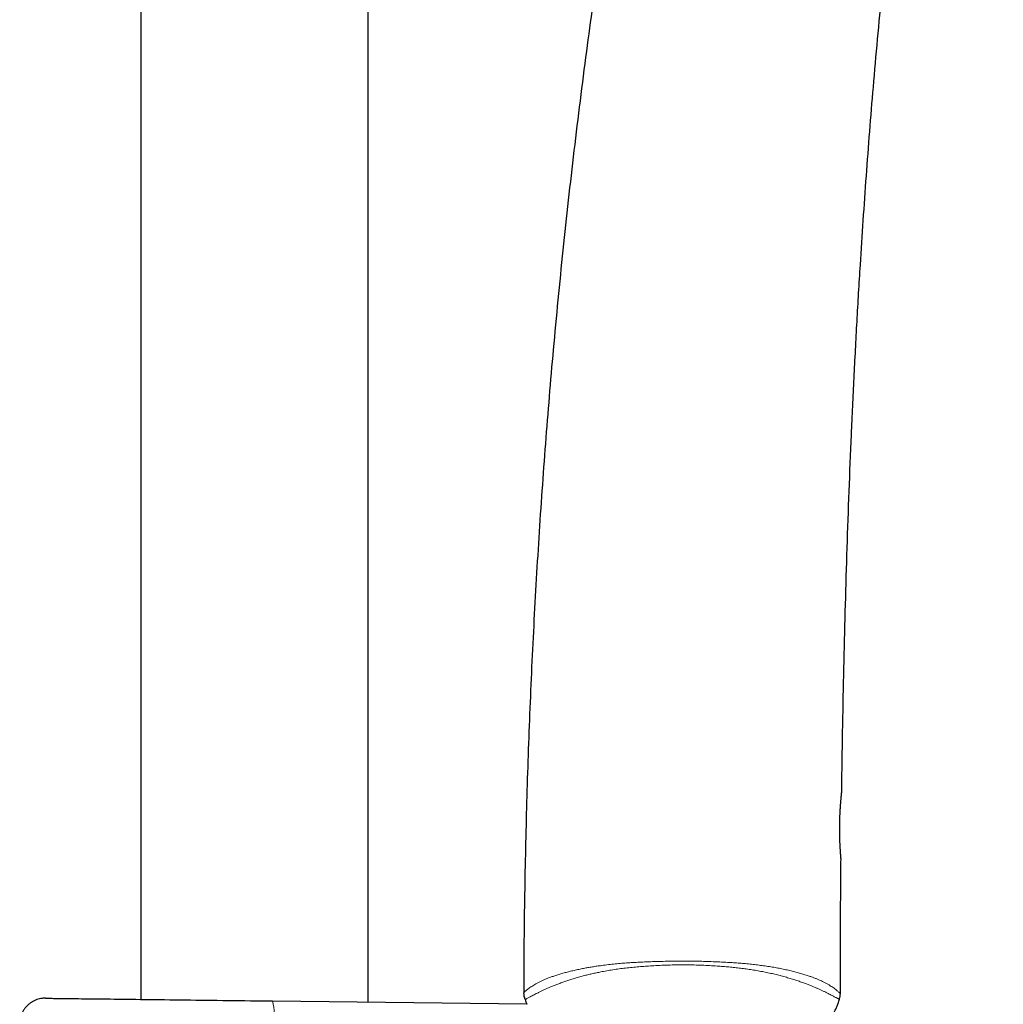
# Model space of a CAD drawing. Header units: millimetres. Extents: x 8 to 984, y 12 to 973.
# Tile 311 of 325: x 620 to 697, y 617 to 694. Entities that reach past the tile are written whole.
import ezdxf

# ---------------------------------------------------------------- set-up
doc = ezdxf.new("R2010")
doc.units = ezdxf.units.MM

msp = doc.modelspace()

# ---------------------------------------------------------------- linework, layer by layer
at = {"color": 7, "linetype": 'Continuous', "lineweight": 30}
for p, q in [((647.251, 617.065), (647.251, 909.254)), ((629.451, 902.684), (629.451, 617.277)), ((684.326, 633.498), (684.326, 633.498)), ((639.761, 617.154), (659.663, 616.918))]:
    msp.add_line(p, q, dxfattribs=at)
at = {"color": 7, "linetype": 'Continuous', "lineweight": 30, "flags": 128}
msp.add_lwpolyline([(621.984, 617.366), (621.995, 617.366), (622.017, 617.365), (622.051, 617.365), (622.097, 617.364), (622.154, 617.364), (622.222, 617.363), (622.301, 617.362), (622.392, 617.361), (622.494, 617.36), (622.608, 617.358), (622.732, 617.357), (622.867, 617.355), (623.014, 617.353), (623.171, 617.352), (623.338, 617.35), (623.517, 617.347), (623.705, 617.345), (623.904, 617.343), (624.114, 617.34), (624.333, 617.338), (624.562, 617.335), (624.801, 617.332), (625.049, 617.329), (625.307, 617.326), (625.574, 617.323), (625.849, 617.32), (626.134, 617.316), (626.427, 617.313), (626.729, 617.309), (627.039, 617.306), (627.357, 617.302), (627.682, 617.298), (628.015, 617.294), (628.356, 617.29), (628.703, 617.286), (629.057, 617.282), (629.418, 617.277), (629.785, 617.273), (630.158, 617.268), (630.537, 617.264), (630.921, 617.259), (631.311, 617.255), (631.705, 617.25), (632.105, 617.245), (632.508, 617.241), (632.916, 617.236), (633.328, 617.231), (633.743, 617.226), (634.161, 617.221), (634.583, 617.216), (635.007, 617.211), (635.433, 617.206), (635.861, 617.201), (636.292, 617.196), (636.723, 617.19), (637.156, 617.185), (637.59, 617.18), (638.024, 617.175), (638.459, 617.17), (638.893, 617.165), (639.327, 617.159), (639.761, 617.154)], dxfattribs=at)
at = {"color": 7, "linetype": 'Continuous', "lineweight": 30}
for centre, start, end in [((660.821, 617.793), 179.81918, 202.45547), ((682.819, 617.727), 341.72638, 359.93469)]:
    msp.add_arc(centre, 1.4, start, end, dxfattribs=at)
at = {"color": 252, "linetype": 'Continuous', "lineweight": 0}
msp.add_arc((633.793, 615.715), 6.139, 354.75711, 13.55656, dxfattribs=at)
at = {"color": 7, "linetype": 'Continuous', "lineweight": 30}
for points, knots in [([(678.93, 762.626), (678.83, 762.276), (678.424, 760.852), (677.734, 758.349), (676.862, 755.116), (676.014, 751.876), (675.187, 748.628), (674.383, 745.375), (673.576, 742.006), (672.767, 738.521), (671.959, 734.92), (671.178, 731.313), (670.423, 727.699), (669.695, 724.079), (668.992, 720.452), (668.316, 716.82), (667.665, 713.183), (667.04, 709.541), (666.445, 705.915), (665.878, 702.307), (665.339, 698.717), (664.824, 695.123), (664.32, 691.43), (663.83, 687.637), (663.355, 683.745), (662.908, 679.851), (662.489, 675.954), (662.097, 672.054), (661.739, 668.227), (661.414, 664.473), (661.12, 660.792), (660.849, 657.111), (660.602, 653.429), (660.379, 649.747), (660.179, 646.065), (660.003, 642.384), (659.85, 638.703), (659.72, 635.024), (659.614, 631.368), (659.531, 627.735), (659.471, 624.126), (659.434, 620.814), (659.426, 618.705), (659.423, 617.798)], [0, 0, 0, 0, 0.007461, 0.030296, 0.053139, 0.07599, 0.098847, 0.121711, 0.144582, 0.169748, 0.194921, 0.220101, 0.245287, 0.270479, 0.295677, 0.320879, 0.346086, 0.371297, 0.39651, 0.421276, 0.446043, 0.470811, 0.49558, 0.522327, 0.549072, 0.575815, 0.602555, 0.62929, 0.65602, 0.681217, 0.706407, 0.731589, 0.756763, 0.781927, 0.807081, 0.832223, 0.857353, 0.882469, 0.907571, 0.932209, 0.956831, 0.981435, 1, 1, 1, 1]), ([(684.328, 633.498), (684.333, 633.943), (684.356, 635.889), (684.415, 639.31), (684.505, 643.764), (684.617, 648.194), (684.749, 652.627), (684.905, 657.061), (685.085, 661.496), (685.29, 665.931), (685.522, 670.366), (685.764, 674.482), (686.01, 678.281), (686.254, 681.762), (686.518, 685.24), (686.809, 688.809), (687.131, 692.467), (687.485, 696.215), (687.866, 699.958), (688.274, 703.697), (688.709, 707.431), (689.163, 711.089), (689.636, 714.67), (690.126, 718.175), (690.643, 721.674), (691.189, 725.167), (691.731, 728.459), (692.265, 731.553), (692.786, 734.447), (693.328, 737.336), (693.892, 740.22), (694.478, 743.098), (695.075, 745.916), (695.681, 748.673), (696.298, 751.369), (696.731, 753.224), (696.965, 754.178), (696.979, 754.238)], [0, 0, 0, 0, 0.010964, 0.047988, 0.084386, 0.120814, 0.157266, 0.193738, 0.230224, 0.266722, 0.303226, 0.339732, 0.368415, 0.397095, 0.425771, 0.45444, 0.485392, 0.516334, 0.547263, 0.57818, 0.609081, 0.639967, 0.669072, 0.698162, 0.727236, 0.756293, 0.785333, 0.809521, 0.833697, 0.857861, 0.882014, 0.906156, 0.930287, 0.95303, 0.975764, 0.99849, 1, 1, 1, 1]), ([(684.269, 628.302), (684.269, 628.302), (684.27, 628.305), (684.269, 628.309), (684.269, 628.313), (684.269, 628.315), (684.269, 628.316), (684.269, 628.317), (684.269, 628.318), (684.269, 628.32), (684.269, 628.323), (684.268, 628.333), (684.266, 628.35), (684.264, 628.375), (684.262, 628.406), (684.259, 628.444), (684.256, 628.488), (684.252, 628.539), (684.248, 628.596), (684.243, 628.658), (684.238, 628.727), (684.233, 628.801), (684.228, 628.882), (684.222, 628.968), (684.216, 629.06), (684.211, 629.157), (684.205, 629.259), (684.2, 629.365), (684.194, 629.475), (684.189, 629.589), (684.185, 629.706), (684.181, 629.825), (684.177, 629.946), (684.174, 630.068), (684.171, 630.193), (684.17, 630.321), (684.168, 630.451), (684.168, 630.582), (684.168, 630.715), (684.168, 630.847), (684.17, 630.98), (684.172, 631.112), (684.175, 631.243), (684.179, 631.374), (684.183, 631.504), (684.188, 631.632), (684.193, 631.758), (684.199, 631.882), (684.206, 632.004), (684.212, 632.123), (684.219, 632.238), (684.227, 632.348), (684.234, 632.456), (684.242, 632.56), (684.249, 632.659), (684.257, 632.755), (684.265, 632.845), (684.272, 632.931), (684.279, 633.011), (684.286, 633.086), (684.293, 633.155), (684.299, 633.217), (684.304, 633.273), (684.309, 633.323), (684.313, 633.366), (684.317, 633.403), (684.32, 633.432), (684.322, 633.455), (684.324, 633.472), (684.324, 633.48), (684.325, 633.483), (684.325, 633.486), (684.325, 633.49), (684.325, 633.493), (684.326, 633.497), (684.326, 633.498)], [0, 0, 0, 0, 0.000143, 0.001083, 0.001499, 0.001809, 0.002196, 0.002886, 0.004633, 0.008325, 0.019602, 0.034987, 0.051129, 0.067708, 0.084231, 0.100742, 0.117234, 0.133688, 0.15008, 0.166406, 0.182558, 0.198838, 0.215236, 0.231736, 0.248319, 0.26496, 0.281631, 0.298301, 0.314931, 0.331496, 0.347968, 0.364325, 0.380547, 0.396621, 0.412586, 0.428797, 0.445087, 0.461425, 0.477784, 0.494126, 0.51042, 0.526641, 0.542813, 0.559097, 0.57539, 0.591697, 0.608026, 0.624383, 0.640778, 0.65719, 0.673409, 0.689646, 0.705961, 0.722347, 0.738798, 0.755301, 0.771845, 0.788416, 0.805001, 0.821581, 0.838147, 0.854689, 0.871206, 0.887703, 0.904188, 0.920437, 0.936679, 0.953009, 0.969439, 0.98603, 0.994686, 0.997527, 0.998578, 0.999339, 1, 1, 1, 1]), ([(684.22, 617.725), (684.222, 618.935), (684.226, 621.639), (684.243, 625.165), (684.264, 627.481), (684.271, 628.302)], [0, 0, 0, 0, 0.342987, 0.767218, 1, 1, 1, 1]), ([(621.984, 617.366), (621.957, 617.366), (621.865, 617.366), (621.71, 617.353), (621.51, 617.318), (621.304, 617.259), (621.095, 617.174), (620.898, 617.065), (620.714, 616.935), (620.546, 616.785), (620.395, 616.618), (620.265, 616.434), (620.156, 616.237), (620.069, 616.029), (620.007, 615.813), (619.968, 615.591), (619.963, 615.441), (619.96, 615.366)], [0, 0, 0, 0, 0.025939, 0.086667, 0.147394, 0.218371, 0.289573, 0.360549, 0.431524, 0.502725, 0.5737, 0.644674, 0.715875, 0.78685, 0.857825, 0.929025, 1, 1, 1, 1]), ([(659.527, 617.259), (659.551, 617.199), (659.601, 617.076), (659.649, 616.953), (659.674, 616.89)], [0, 0, 0, 0, 0.489632, 1, 1, 1, 1]), ([(683.378, 615.911), (683.386, 615.913), (683.412, 615.92), (683.46, 615.945), (683.519, 615.987), (683.584, 616.052), (683.649, 616.133), (683.734, 616.263), (683.833, 616.45), (683.938, 616.697), (684.045, 616.981), (684.112, 617.179), (684.148, 617.288)], [0, 0, 0, 0, 0.015463, 0.049639, 0.098817, 0.149246, 0.220282, 0.29142, 0.4371, 0.612096, 0.787606, 1, 1, 1, 1])]:
    msp.add_open_spline(points, degree=3, knots=knots, dxfattribs=at)
at = {"color": 252, "linetype": 'Continuous', "lineweight": 0}
for points, knots in [([(684.269, 628.302), (684.269, 628.302), (684.27, 628.3), (684.269, 628.31), (684.267, 628.337), (684.263, 628.385), (684.258, 628.45), (684.252, 628.531), (684.244, 628.63), (684.236, 628.745), (684.227, 628.876), (684.218, 629.019), (684.208, 629.177), (684.199, 629.348), (684.191, 629.53), (684.183, 629.72), (684.177, 629.919), (684.171, 630.127), (684.168, 630.34), (684.166, 630.555), (684.167, 630.772), (684.169, 630.992), (684.173, 631.211), (684.179, 631.426), (684.187, 631.637), (684.196, 631.844), (684.207, 632.045), (684.218, 632.236), (684.231, 632.418), (684.243, 632.591), (684.256, 632.752), (684.269, 632.899), (684.281, 633.032), (684.292, 633.151), (684.3, 633.243), (684.307, 633.311), (684.312, 633.362), (684.316, 633.405), (684.321, 633.446), (684.324, 633.479), (684.326, 633.499), (684.326, 633.499), (684.326, 633.498)], [0, 0, 0, 0, 0.002213, 0.028708, 0.055203, 0.082457, 0.10971, 0.136182, 0.162653, 0.189882, 0.21711, 0.243591, 0.270073, 0.29732, 0.324568, 0.351016, 0.377464, 0.404695, 0.431925, 0.458243, 0.484561, 0.511663, 0.538764, 0.565023, 0.59128, 0.618309, 0.645337, 0.671744, 0.69815, 0.725321, 0.752491, 0.77909, 0.805688, 0.833056, 0.860424, 0.878149, 0.895873, 0.913819, 0.931765, 0.958207, 0.984651, 1, 1, 1, 1]), ([(659.421, 617.798), (659.422, 617.799), (659.425, 617.801), (659.448, 617.822), (659.486, 617.857), (659.542, 617.907), (659.618, 617.972), (659.716, 618.051), (659.837, 618.143), (659.975, 618.24), (660.127, 618.34), (660.289, 618.439), (660.472, 618.543), (660.672, 618.648), (660.889, 618.751), (661.121, 618.852), (661.374, 618.954), (661.648, 619.055), (661.944, 619.156), (662.255, 619.253), (662.581, 619.347), (662.918, 619.437), (663.274, 619.525), (663.645, 619.609), (664.011, 619.684), (664.368, 619.751), (664.713, 619.81), (665.067, 619.865), (665.472, 619.923), (665.932, 619.983), (666.447, 620.041), (666.961, 620.091), (667.471, 620.131), (667.977, 620.163), (668.486, 620.19), (668.999, 620.212), (669.562, 620.232), (670.176, 620.252), (670.841, 620.267), (671.507, 620.276), (672.149, 620.277), (672.767, 620.27), (673.361, 620.258), (673.953, 620.24), (674.507, 620.219), (675.023, 620.196), (675.5, 620.17), (675.974, 620.14), (676.444, 620.105), (676.916, 620.063), (677.389, 620.014), (677.863, 619.958), (678.327, 619.895), (678.78, 619.826), (679.22, 619.75), (679.647, 619.668), (680.06, 619.58), (680.459, 619.486), (680.839, 619.388), (681.198, 619.287), (681.535, 619.184), (681.833, 619.085), (682.095, 618.989), (682.326, 618.899), (682.542, 618.809), (682.742, 618.719), (682.944, 618.621), (683.144, 618.515), (683.337, 618.403), (683.506, 618.296), (683.661, 618.191), (683.799, 618.09), (683.918, 617.995), (684.015, 617.912), (684.092, 617.843), (684.151, 617.789), (684.191, 617.752), (684.215, 617.729), (684.217, 617.727), (684.219, 617.725)], [0, 0, 0, 0, 0.0153448, 0.030698, 0.0460492, 0.0613914, 0.0770596, 0.0927405, 0.1084192, 0.1240846, 0.1371835, 0.1502935, 0.1634011, 0.1764968, 0.1885867, 0.2007083, 0.2128415, 0.2249689, 0.2370777, 0.2491589, 0.2605358, 0.2719359, 0.2833444, 0.2947455, 0.306123, 0.3156739, 0.3252332, 0.3347938, 0.344346, 0.3574176, 0.3704981, 0.3835714, 0.3958574, 0.4081551, 0.42046, 0.4327644, 0.4450561, 0.4608239, 0.4766006, 0.4923793, 0.5081495, 0.5222289, 0.536315, 0.5503996, 0.564477, 0.5759721, 0.5874783, 0.5989856, 0.6104868, 0.6219778, 0.6340383, 0.6461315, 0.6582359, 0.6703345, 0.6824138, 0.694465, 0.7067937, 0.7191615, 0.7315496, 0.7439379, 0.7563064, 0.7686354, 0.7791154, 0.7896089, 0.8001086, 0.8106055, 0.8210885, 0.8347097, 0.8483444, 0.8619819, 0.8756071, 0.8909655, 0.9063366, 0.9217093, 0.9370701, 0.9527958, 0.9685319, 0.9842706, 1, 1, 1, 1]), ([(684.148, 617.288), (684.148, 617.288), (684.148, 617.288), (684.143, 617.29), (684.117, 617.302), (684.072, 617.323), (684.011, 617.353), (683.936, 617.391), (683.851, 617.435), (683.75, 617.486), (683.634, 617.546), (683.499, 617.616), (683.345, 617.695), (683.171, 617.783), (682.977, 617.879), (682.775, 617.977), (682.567, 618.072), (682.358, 618.165), (682.132, 618.261), (681.891, 618.36), (681.624, 618.464), (681.327, 618.574), (680.999, 618.69), (680.651, 618.806), (680.284, 618.92), (679.899, 619.033), (679.5, 619.141), (679.088, 619.244), (678.663, 619.34), (678.225, 619.431), (677.776, 619.514), (677.318, 619.591), (676.86, 619.659), (676.405, 619.717), (675.953, 619.769), (675.496, 619.814), (675.036, 619.853), (674.53, 619.89), (673.976, 619.924), (673.376, 619.953), (672.774, 619.973), (672.157, 619.983), (671.527, 619.982), (670.884, 619.969), (670.242, 619.945), (669.64, 619.914), (669.079, 619.88), (668.559, 619.842), (668.042, 619.798), (667.53, 619.746), (667.025, 619.685), (666.529, 619.614), (666.042, 619.535), (665.601, 619.454), (665.207, 619.376), (664.857, 619.301), (664.516, 619.222), (664.167, 619.135), (663.812, 619.039), (663.456, 618.936), (663.114, 618.83), (662.789, 618.723), (662.473, 618.614), (662.169, 618.503), (661.878, 618.392), (661.606, 618.282), (661.353, 618.176), (661.12, 618.072), (660.899, 617.969), (660.691, 617.868), (660.497, 617.77), (660.324, 617.68), (660.16, 617.594), (660.008, 617.515), (659.874, 617.444), (659.763, 617.385), (659.673, 617.337), (659.606, 617.301), (659.559, 617.276), (659.533, 617.262), (659.527, 617.259), (659.527, 617.259), (659.527, 617.259)], [0, 0, 0, 0, 0.000001, 0.015699, 0.031404, 0.047106, 0.0628, 0.075626, 0.088464, 0.101304, 0.114139, 0.126963, 0.140126, 0.1533, 0.166472, 0.179632, 0.190516, 0.201414, 0.212315, 0.22321, 0.234091, 0.246224, 0.258393, 0.270578, 0.282763, 0.294929, 0.307061, 0.318925, 0.330818, 0.342728, 0.354642, 0.366545, 0.378417, 0.389606, 0.400806, 0.412012, 0.423217, 0.43441, 0.448788, 0.463176, 0.477566, 0.491946, 0.507286, 0.522636, 0.537985, 0.553323, 0.565909, 0.578509, 0.591111, 0.603704, 0.616283, 0.628836, 0.641397, 0.65395, 0.663592, 0.673243, 0.682894, 0.692535, 0.703701, 0.714888, 0.726082, 0.73727, 0.748436, 0.760413, 0.772415, 0.784434, 0.796458, 0.808471, 0.820456, 0.833657, 0.84687, 0.860084, 0.873288, 0.888925, 0.904577, 0.920232, 0.935873, 0.951898, 0.967933, 0.98397, 0.999999, 1, 1, 1, 1])]:
    msp.add_open_spline(points, degree=3, knots=knots, dxfattribs=at)

doc.saveas('drawing.dxf')
